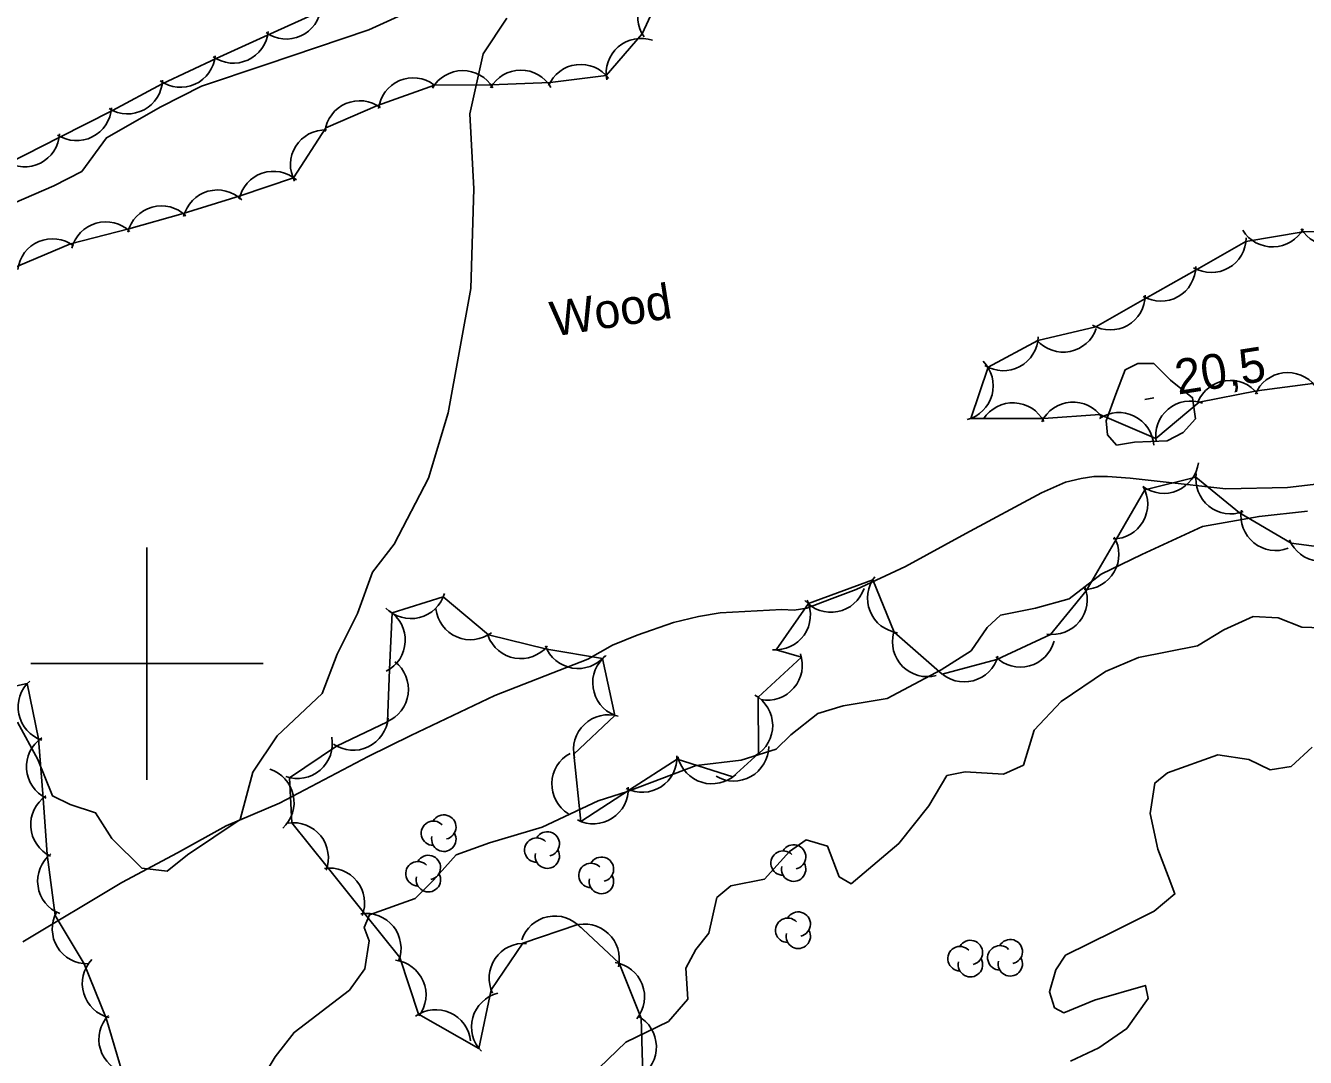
# Model space of a CAD drawing. Extents: x 646142 to 649934, y 5874075 to 5876351.
# Drawn here: x 646789.6 to 646899.7, y 5875366.1 to 5875454.9 of the extents above; entities that cross this region are included whole.
import ezdxf

# ---------------------------------------------------------------- set-up
doc = ezdxf.new("R2010")
doc.units = 0
for name, color, linetype in [('Niveau 1', 7, 'Continuous'), ('Niveau 2', 7, 'Continuous'), ('Niveau 22', 7, 'Continuous'), ('Niveau 3', 7, 'Continuous'), ('Niveau 4', 7, 'Continuous'), ('Niveau 44', 7, 'Continuous'), ('Niveau 61', 7, 'Continuous')]:
    doc.layers.add(name, color=color, linetype=linetype)

msp = doc.modelspace()

# ---------------------------------------------------------------- linework, layer by layer
at = {"layer": 'Niveau 1'}
for points in [[(646886.63, 5875425.82), (646888.06, 5875424.38), (646889.95, 5875422.88), (646890.21, 5875421.07), (646889.13, 5875419.9), (646887.77, 5875419.16), (646884.95, 5875419.05), (646883.42, 5875418.81), (646882.64, 5875419.69), (646882.51, 5875420.89), (646883.35, 5875423.18), (646884.16, 5875425.29), (646885.25, 5875425.83), (646886.63, 5875425.82)], [(646834, 5875385.94), (646838.83, 5875388.19), (646841.33, 5875389.01), (646847.26, 5875391.23), (646851.12, 5875391.69), (646854.13, 5875392.63), (646855.38, 5875393.88), (646857.71, 5875395.71), (646859.89, 5875396.38), (646863.68, 5875397.01), (646868.31, 5875399.47), (646870.9, 5875401.1), (646872.29, 5875403.11), (646873.44, 5875404.17), (646876.43, 5875404.77), (646879.34, 5875405.58), (646882.1, 5875407.69), (646885.6, 5875409.38), (646890.81, 5875411.8), (646895.67, 5875412.67), (646899.83, 5875413.11)], [(646808.12, 5875361.34), (646811.04, 5875366.18), (646812.66, 5875368.28), (646817.44, 5875371.91), (646818.74, 5875373.74), (646819.11, 5875376.14), (646818.69, 5875377.3), (646819.15, 5875378.39), (646823.09, 5875379.79), (646824.65, 5875381.36), (646826.6, 5875383.55), (646829.48, 5875384.59), (646834, 5875385.94)]]:
    msp.add_lwpolyline(points, dxfattribs=at)
at = {"layer": 'Niveau 2'}
for points in [[(646788.87, 5875394.96), (646790.61, 5875391.76), (646791.89, 5875388.62), (646793.41, 5875387.89), (646795.58, 5875387.17), (646796.98, 5875384.97), (646799.57, 5875382.4), (646801.74, 5875382.14), (646803.49, 5875383.56), (646808.01, 5875386.59), (646809.12, 5875390.65), (646811.2, 5875393.78), (646815.07, 5875397.42), (646816.37, 5875400.81), (646818.12, 5875404.31), (646819.41, 5875407.87), (646821.28, 5875410.29), (646824.23, 5875415.96), (646825.92, 5875421.59), (646827.86, 5875432.28), (646828.13, 5875440.86), (646827.77, 5875447.29), (646828.93, 5875452.45), (646830.96, 5875455.53)], [(646860.58, 5875381.05), (646864.69, 5875384.53), (646867.27, 5875387.77), (646868.82, 5875390.37), (646870.4, 5875390.68), (646873.7, 5875390.5), (646875.4, 5875391.28), (646876.33, 5875394.27), (646878.65, 5875396.73), (646882.45, 5875399.32), (646885.31, 5875400.53), (646890.38, 5875401.54), (646892.64, 5875402.9), (646895.16, 5875404.07), (646897.3, 5875403.93), (646899.35, 5875403.14), (646902.75, 5875403.03)], [(646879.44, 5875365.8), (646881.9, 5875366.96), (646884.3, 5875368.62), (646886.14, 5875371.2), (646885.9, 5875372.31), (646881.51, 5875371.04), (646878.87, 5875369.97), (646878.08, 5875370.39), (646877.64, 5875371.77), (646878.18, 5875373.67), (646879.02, 5875374.92), (646883.15, 5875376.97), (646886.64, 5875378.71), (646888.43, 5875380.19), (646887.86, 5875381.73), (646886.97, 5875384.03), (646886.29, 5875387.1), (646886.69, 5875389.73), (646887.8, 5875390.61), (646892.11, 5875392.16), (646894.8, 5875391.74), (646896.62, 5875390.87), (646898.42, 5875391.15), (646900.25, 5875392.8)], [(646838.13, 5875364.49), (646841.2, 5875367.44), (646844.86, 5875369.21), (646846.54, 5875371.13), (646846.36, 5875373.81), (646847.22, 5875375.41), (646848.33, 5875376.81), (646849.03, 5875379.88), (646850.24, 5875380.89), (646853.12, 5875381.47), (646855.27, 5875383.85), (646856.72, 5875384.83), (646858.56, 5875384.31), (646859.54, 5875381.67), (646860.58, 5875381.05)]]:
    msp.add_lwpolyline(points, dxfattribs=at)
at = {"layer": 'Niveau 22'}
msp.add_lwpolyline([(646902.54, 5875415.67), (646898.12, 5875415.14), (646892.81, 5875415.03), (646887.17, 5875415.66), (646884.58, 5875415.96), (646882.62, 5875416.11), (646881.45, 5875416.11), (646880.37, 5875415.94), (646879.03, 5875415.62), (646876.95, 5875414.7), (646870.44, 5875411.19), (646865.26, 5875408.37), (646861.01, 5875406.37), (646858.71, 5875405.52), (646856.78, 5875404.77), (646855.67, 5875404.6), (646854.63, 5875404.66), (646849.3, 5875404.37), (646847.45, 5875404.05), (646845.3, 5875403.54), (646842.18, 5875402.45), (646840.05, 5875401.58), (646837.93, 5875400.39), (646829.93, 5875397.26), (646822.69, 5875393.81), (646819.03, 5875392.01), (646811.4, 5875387.99), (646806.83, 5875386.05), (646802.64, 5875383.71), (646797.84, 5875381.18), (646789.32, 5875376.06)], dxfattribs=at)
at = {"layer": 'Niveau 3'}
msp.add_line((646885.84, 5875422.73), (646886.63, 5875422.86), dxfattribs=at)
at = {"layer": 'Niveau 4'}
msp.add_lwpolyline([(646869.41, 5875473.06), (646863.45, 5875470.5), (646853.9, 5875466.93), (646841.34, 5875462.42), (646828.45, 5875458.79), (646819.08, 5875454.54), (646810.17, 5875451.51), (646804.7, 5875449.69), (646801.19, 5875447.89), (646796.51, 5875445.24), (646794.4, 5875442.33), (646791.99, 5875441.11), (646784.42, 5875437.85)], dxfattribs=at)
at = {"layer": 'Niveau 44'}
for points in [[(646844.64, 5875458.59), (646842.6, 5875454.19), (646839.51, 5875450.59), (646834.69, 5875450.01), (646829.58, 5875449.81), (646824.73, 5875449.77)], [(646779.26, 5875439.05), (646783.47, 5875440.82), (646788.11, 5875443.07), (646792.44, 5875445.26), (646797.04, 5875447.6), (646801.31, 5875449.89), (646805.97, 5875452.05), (646810.38, 5875454.06), (646815.07, 5875456.19)], [(646824.73, 5875449.77), (646819.84, 5875448.01), (646815.38, 5875446.09), (646812.61, 5875441.8), (646808.01, 5875440.25), (646803.11, 5875438.74), (646798.44, 5875437.41), (646793.42, 5875436.12), (646788.95, 5875434.22), (646784.21, 5875432.22), (646779.74, 5875430.32), (646774.88, 5875428.48), (646770.72, 5875425.96), (646769.99, 5875420.96), (646771.61, 5875416.38), (646773.23, 5875411.51), (646774.62, 5875406.86), (646770.84, 5875403.12), (646767.1, 5875400.04), (646763.22, 5875396.62), (646759.69, 5875393.29)], [(646900.3, 5875424.11), (646895.49, 5875423.46), (646890.51, 5875422.5), (646886.79, 5875419.38), (646881.96, 5875421.43), (646877.12, 5875421.08), (646870.87, 5875421.1), (646872.37, 5875425.5), (646876.65, 5875427.8), (646881.63, 5875428.97), (646885.85, 5875431.38), (646890.32, 5875433.92), (646894.54, 5875436.32), (646899.45, 5875437.15), (646904.31, 5875437.27)], [(646840.62, 5875374.24), (646837.07, 5875377.55), (646832.35, 5875375.94), (646829.61, 5875371.93), (646828.56, 5875366.88), (646823.36, 5875369.83), (646821.76, 5875374.72), (646818.72, 5875378.51), (646815.5, 5875382.52), (646812.46, 5875386.31), (646812.27, 5875390.19), (646816.32, 5875392.91), (646820.7, 5875395), (646820.86, 5875399.51), (646821.09, 5875404.36), (646825.49, 5875405.75), (646829.37, 5875402.48), (646834.4, 5875401.25), (646839.19, 5875400.43), (646840.25, 5875395.55), (646836.73, 5875392.21), (646837.32, 5875386.42), (646841.52, 5875389.13), (646845.6, 5875391.77), (646850.41, 5875390.27), (646852.62, 5875392.28), (646852.57, 5875397.13), (646856.3, 5875400.55), (646854.13, 5875401.19), (646856.92, 5875405.16), (646862.44, 5875407.22), (646864.27, 5875402.72), (646868.41, 5875399.1), (646873.1, 5875400.35), (646877.73, 5875402.51), (646880.79, 5875406.27), (646883.42, 5875410.74), (646885.84, 5875414.95), (646890.23, 5875416.03), (646894, 5875412.98), (646898.42, 5875410.37), (646903.24, 5875409.74)], [(646784.63, 5875397.16), (646789.71, 5875398.29), (646790.68, 5875393.53), (646791.07, 5875388.43), (646791.42, 5875383.59), (646792.1, 5875378.33), (646794.61, 5875374.18), (646796.49, 5875369.5), (646797.87, 5875364.85)], [(646842.65, 5875364.65), (646842.53, 5875369.51), (646840.62, 5875374.24)]]:
    msp.add_lwpolyline(points, dxfattribs=at)
for centre, radius, start, end in [((646845.22, 5875455.65), 3, 95.0515, 215.0294), ((646811.99, 5875456.73), 3, 234.5349, 354.5129), ((646807.44, 5875454.66), 3, 234.5349, 354.5129), ((646842.51, 5875450.79), 3, 70.9408, 190.9187), ((646802.89, 5875452.58), 3, 234.5349, 354.5129), ((646827.17, 5875448.02), 3, 30.4532, 150.4311), ((646832.17, 5875448.06), 3, 30.4532, 150.4311), ((646837.31, 5875448.55), 3, 36.8694, 156.8473), ((646798.34, 5875450.3), 3, 238.1773, 358.1552), ((646822.9, 5875447.4), 3, 53.2304, 173.2083), ((646793.95, 5875447.99), 3, 236.8001, 356.778), ((646818.3, 5875445.43), 3, 53.2304, 173.2083), ((646789.48, 5875445.74), 3, 236.8001, 356.778), ((646815.35, 5875442.92), 3, 88.0403, 208.0182), ((646810.88, 5875439.36), 3, 48.6713, 168.6493), ((646806.07, 5875437.75), 3, 45.9155, 165.8935), ((646801.26, 5875436.38), 3, 45.9155, 165.8935), ((646796.45, 5875435.01), 3, 45.9155, 165.8935), ((646901.84, 5875438.97), 3, 211.3889, 331.3668), ((646791.87, 5875433.55), 3, 52.9716, 172.9496), ((646891.56, 5875436.65), 3, 239.66, 359.638), ((646896.84, 5875438.85), 3, 211.3889, 331.3668), ((646887.22, 5875434.18), 3, 239.66, 359.638), ((646882.87, 5875431.71), 3, 239.66, 359.638), ((646878.83, 5875429.8), 3, 221.1629, 341.1408), ((646873.67, 5875428.2), 3, 238.3125, 358.2905), ((646869.8, 5875423.9), 3, 284.9591, 44.937), ((646893.18, 5875421.37), 3, 37.7411, 157.7191), ((646898.13, 5875422.04), 3, 37.7411, 157.7191), ((646874.5, 5875419.44), 3, 27.4243, 147.4023), ((646879.67, 5875419.5), 3, 34.0981, 154.076), ((646889.78, 5875419.59), 3, 69.9697, 189.9477), ((646883.62, 5875418.6), 3, 3.9201, 123.898), ((646887.47, 5875417.65), 3, 233.0532, 353.0311), ((646893.23, 5875415.88), 3, 170.9989, 290.9769), ((646883.1, 5875413.73), 3, 270.1145, 30.0924), ((646897.11, 5875412.73), 3, 170.9989, 290.9769), ((646880.61, 5875409.39), 3, 270.1145, 30.0924), ((646901.06, 5875411.8), 3, 202.629, 322.607), ((646864.99, 5875405.63), 3, 142.0714, 262.0493), ((646822.71, 5875406.87), 3, 224.0659, 344.0438), ((646858.85, 5875407.42), 3, 221.1712, 341.1491), ((646877.89, 5875405.51), 3, 260.8332, 20.8111), ((646819.22, 5875402.02), 3, 297.2327, 57.2106), ((646827.84, 5875405.06), 3, 186.6665, 306.6444), ((646854.08, 5875404.19), 3, 264.8687, 24.8466), ((646832.16, 5875403.43), 3, 200.2774, 320.2553), ((646867.13, 5875401.88), 3, 164.8547, 284.8326), ((646837.09, 5875402.58), 3, 200.2774, 320.2553), ((646875.14, 5875402.71), 3, 224.8746, 344.8525), ((646819.5, 5875397.78), 3, 292.4274, 52.4053), ((646841.35, 5875398.34), 3, 127.995, 247.9729), ((646853.38, 5875399.86), 3, 259.3579, 19.3359), ((646870.31, 5875401.43), 3, 224.8746, 344.8525), ((646791.92, 5875396.26), 3, 131.5714, 251.5494), ((646850.83, 5875394.68), 3, 300.5838, 60.5618), ((646817.75, 5875395.55), 3, 235.521, 355.4989), ((646839.7, 5875392.6), 3, 73.4928, 193.4708), ((646792.64, 5875391.13), 3, 124.1804, 244.1583), ((646812.95, 5875393.11), 3, 250.7675, 10.7455), ((646850.49, 5875392.9), 3, 239.385, 359.3629), ((646837.83, 5875389.64), 3, 118.455, 238.4329), ((646842.6, 5875391.93), 3, 242.8785, 2.8564), ((646848.6, 5875392.66), 3, 193.1106, 313.0886), ((646809.66, 5875388.06), 3, 312.371, 72.3489), ((646838.4, 5875389.22), 3, 242.8785, 2.8564), ((646793, 5875386.14), 3, 124.1804, 244.1583), ((646825.54, 5875385.94), 1.05, 282.2692, 149.7263), ((646812.61, 5875383.31), 3, 338.75, 98.7279), ((646824.64, 5875385.41), 1.05, 44.1154, 269.804), ((646825.54, 5875384.89), 1.05, 166.9369, 29.6212), ((646833.54, 5875383.96), 1.05, 44.1154, 269.804), ((646834.44, 5875384.49), 1.05, 282.2692, 149.7263), ((646793.6, 5875381.29), 3, 128.4084, 248.3863), ((646834.44, 5875383.44), 1.05, 166.9369, 29.6212), ((646854.73, 5875382.84), 1.05, 44.1154, 269.804), ((646855.63, 5875383.37), 1.05, 282.2692, 149.7263), ((646823.31, 5875381.93), 1.05, 44.1154, 269.804), ((646824.21, 5875382.46), 1.05, 282.2692, 149.7263), ((646838.2, 5875381.78), 1.05, 44.1154, 269.804), ((646839.1, 5875382.31), 1.05, 282.2692, 149.7263), ((646855.63, 5875382.32), 1.05, 166.9369, 29.6212), ((646815.73, 5875379.41), 3, 338.75, 98.7279), ((646824.21, 5875381.41), 1.05, 166.9369, 29.6212), ((646839.1, 5875381.26), 1.05, 166.9369, 29.6212), ((646794.86, 5875377.17), 3, 151.2217, 271.1996), ((646818.86, 5875375.51), 3, 338.75, 98.7279), ((646835.09, 5875375.29), 3, 41.6549, 161.6328), ((646855.13, 5875377.06), 1.05, 44.1154, 269.804), ((646856.03, 5875377.59), 1.05, 282.2692, 149.7263), ((646837.64, 5875374.6), 3, 347.0796, 107.0575), ((646856.03, 5875376.54), 1.05, 166.9369, 29.6212), ((646832.44, 5875372.94), 3, 85.7311, 205.709), ((646870.84, 5875375.15), 1.05, 282.2692, 149.7263), ((646874.27, 5875375.22), 1.05, 282.2692, 149.7263), ((646869.94, 5875374.62), 1.05, 44.1154, 269.804), ((646873.37, 5875374.69), 1.05, 44.1154, 269.804), ((646797.44, 5875372.47), 3, 136.5567, 256.5346), ((646821.01, 5875371.51), 3, 322.813, 82.7909), ((646839.81, 5875371.33), 3, 321.173, 81.151), ((646870.84, 5875374.1), 1.05, 166.9369, 29.6212), ((646874.27, 5875374.17), 1.05, 166.9369, 29.6212), ((646830.92, 5875368.74), 3, 104.2828, 224.2608), ((646798.87, 5875367.68), 3, 136.5567, 256.5346), ((646824.86, 5875367.23), 3, 5.8689, 125.8469), ((646840.83, 5875367.03), 3, 301.465, 61.4429)]:
    msp.add_arc(centre, radius, start, end, dxfattribs=at)
at = {"layer": 'Niveau 61'}
for points in [[(646800, 5875410), (646800, 5875400), (646800, 5875390)], [(646790, 5875400), (646800, 5875400), (646810, 5875400)]]:
    msp.add_lwpolyline(points, dxfattribs=at)

# ---------------------------------------------------------------- texts
at = {"layer": 'Niveau 3'}
msp.add_text('20,5 ', height=3, rotation=8.9405, dxfattribs=at).set_placement((646888.69, 5875423.14))
at = {"layer": 'Niveau 44'}
msp.add_text('Wood', height=3, rotation=8.9405, dxfattribs=at).set_placement((646834.96, 5875428.13))

doc.saveas('drawing.dxf')
